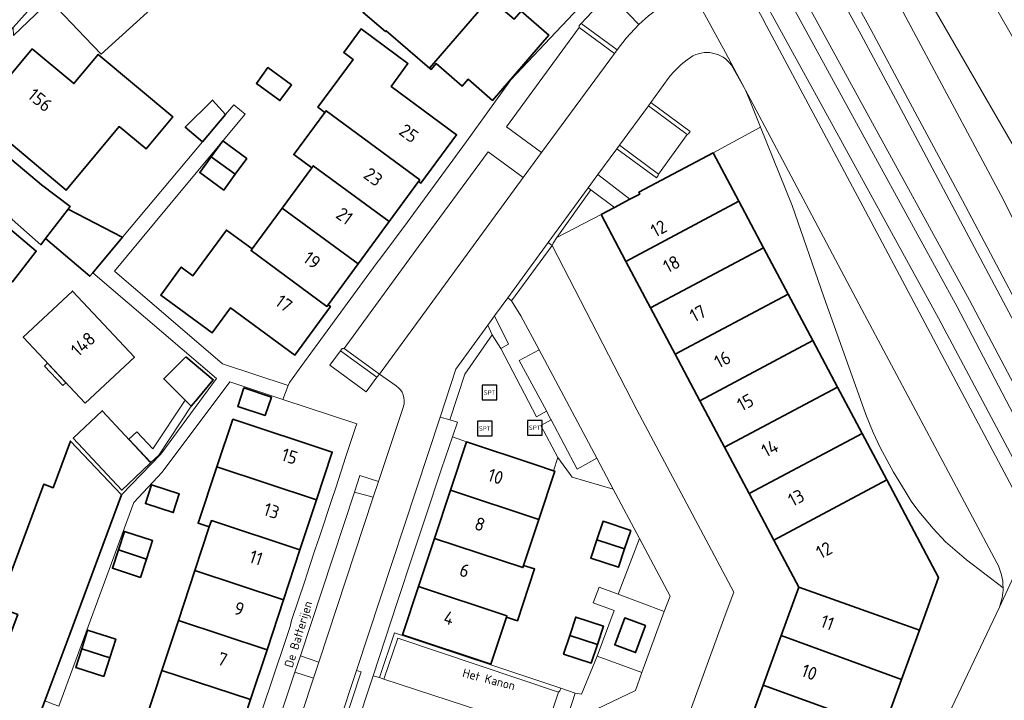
# Model space of a CAD drawing. Header units: metres. Extents: x 149984 to 156489, y 469398 to 478068.
# Tile 807 of 854: x 154772 to 154874, y 473938 to 474008. Entities that reach past the tile are written whole.
import ezdxf
from ezdxf.enums import TextEntityAlignment as Align

# ---------------------------------------------------------------- set-up
doc = ezdxf.new("R2010")
doc.units = ezdxf.units.M
doc.header["$LTSCALE"] = 0.75
for name, color, linetype, lineweight in [('B-WE-GR-BEPLANTING_CULTUUR_HEESTERS-GV', 252, 'Continuous', 18), ('B-WE-GR-GROENVOORZIENING-GV', 252, 'Continuous', 18), ('B-WE-IE-MEUBILAIR_WEGMEUBILAIR-S', 252, 'Continuous', 25), ('B-WE-OG-BEBOUWING-GV', 6, 'Continuous', 35), ('B-WE-OG-BEBOUWING-T18', 1, 'Continuous', 18), ('B-WE-OG-BEBOUWING_LUIFEL-GV', 6, 'Continuous', 18), ('B-WE-OG-TERREIN_BEGROEID-GV', 252, 'Continuous', 18), ('B-WE-OG-TERREIN_ERF-GV', 252, 'Continuous', 18), ('B-WE-OG-TOPOGRAFIE-T18', 7, 'Continuous', 18), ('B-WE-VH-GESLOTENVERHARDING_ASFALT-GV', 252, 'Continuous', 18), ('B-WE-VH-GESLOTENVERHARDING_KUNSTSTOF-GV', 252, 'Continuous', 18), ('B-WE-VH-OPENVERHARDING-GV', 252, 'Continuous', 18), ('B-WE-VH-OPENVERHARDING_BETONSTRAATSTEEN-GV', 252, 'Continuous', 18), ('B-WE-VH-OPENVERHARDING_STRAATBAKSTEEN-GV', 252, 'Continuous', 18), ('B-WE-VH-OPENVERHARDING_TEGEL-GV', 252, 'Continuous', 18)]:
    doc.layers.add(name, color=color, linetype=linetype, lineweight=lineweight)
doc.styles.add('NLCS-ISO', font='NLCS-ISO.ttf')
doc.styles.add('NLCS-ISO-M500-T18', font='NLCS-ISO.ttf', dxfattribs={"height": 0.9})
doc.styles.add('NLCS-ISO-M750-T18', font='NLCS-ISO.ttf', dxfattribs={"height": 1.35})

# ---------------------------------------------------------------- blocks, each defined once
blk = doc.blocks.new('SIE-WEG_SPEELTOESTEL-SO')
at = {"flags": 128}
blk.add_lwpolyline([(-3.75, -3.75), (3.75, -3.75), (3.75, 3.75), (-3.75, 3.75)], close=True, dxfattribs=at)
at = {"style": 'NLCS-ISO'}
blk.add_text('SPT', height=2.25, dxfattribs=at).set_placement((0, 0), align=Align.MIDDLE_CENTER)

msp = doc.modelspace()

# ---------------------------------------------------------------- linework, layer by layer
at = {"layer": 'B-WE-GR-BEPLANTING_CULTUUR_HEESTERS-GV', "flags": 128}
msp.add_lwpolyline([(154830.078, 474007.728), (154833.787, 474005.012), (154834.719, 474006.215), (154836.024, 474007.621), (154832.978, 474010.814)], close=True, dxfattribs=at)
at = {"layer": 'B-WE-GR-GROENVOORZIENING-GV'}
for points in [[(154845.528, 474003.431, 0.4071442), (154841.311, 474004.24)], [(154841.311, 474004.24, 0.0845504), (154839.031, 474002.061)]]:
    msp.add_lwpolyline(points, format="xyb", dxfattribs=at)
at = {"layer": 'B-WE-GR-GROENVOORZIENING-GV', "flags": 128}
for points in [[(154831.797, 473992.226), (154835.101, 473989.675), (154836.11, 473990.211), (154836.011, 473990.397), (154843.646, 473994.434), (154848.507, 473997.096), (154847.336, 474000), (154846.98, 474000.881), (154846.946, 474000.946), (154845.528, 474003.431)], [(154839.031, 474002.061), (154837.257, 473999.63), (154841.301, 473996.648), (154841.129, 473996.4), (154840.993, 473996.333), (154838.038, 473992.263), (154837.989, 473992.114), (154837.818, 473991.869), (154833.756, 473994.856), (154831.797, 473992.226)]]:
    msp.add_lwpolyline(points, dxfattribs=at)
for points in [[(154826.712, 473985.235), (154827.103, 473984.946), (154827.217, 473985.168), (154827.591, 473985.743), (154831.077, 473990.638), (154830.796, 473990.847)], [(154821.849, 473974.36), (154825.488, 473967.343), (154826.514, 473967.931), (154826.511, 473967.937), (154823.723, 473973.123), (154825.77, 473974.212), (154823.883, 473977.715), (154822.939, 473979.24), (154822.541, 473979.547), (154821.181, 473977.711), (154822.638, 473974.814)], [(154815.59, 473967.285), (154816.606, 473967.022), (154818.137, 473971.716), (154820.962, 473975.75), (154820.495, 473976.755), (154817.202, 473972.221)], [(154808.015, 473969.91), (154809.098, 473971.396), (154805.355, 473974.102), (154804.285, 473972.643)], [(154827.705, 473963.154), (154829.148, 473961.147), (154833.362, 473959.925), (154831.685, 473963.08), (154829.674, 473961.977), (154827.002, 473967.014), (154825.93, 473966.458)], [(154806.812, 473959.597), (154808.736, 473959.077), (154809.283, 473960.691), (154807.364, 473961.322)], [(154838.611, 473947.337), (154839.225, 473948.919), (154836.078, 473954.826), (154833.895, 473949.114)], [(154802.578, 473940.51), (154803.153, 473942.143), (154801.242, 473942.797), (154800.668, 473941.107)], [(154836.322, 473941.088), (154831.729, 473942.744), (154830.112, 473938.848), (154829.476, 473938.976), (154828.455, 473935.765), (154835.658, 473939.251)]]:
    msp.add_lwpolyline(points, close=True, dxfattribs=at)
at = {"layer": 'B-WE-OG-BEBOUWING-GV', "flags": 128}
for points in [[(154821.05, 474014.011), (154815.935, 474018.424), (154807.688, 474008.871), (154809.982, 474006.892), (154810.061, 474006.983), (154814.513, 474003.142), (154820.422, 474009.991), (154818.794, 474011.396)], [(154783.367, 474016.925), (154783.363, 474016.929), (154775.536, 474010.079), (154775.553, 474010.062), (154775.656, 474009.952), (154779.089, 474006.338), (154780.788, 474004.59), (154788.428, 474011.534)], [(154814.513, 474003.142), (154814.664, 474003.011), (154815.187, 474003.617), (154817.875, 474001.298), (154818.476, 474001.995), (154820.989, 473999.826), (154826.764, 474006.519), (154823.909, 474008.982), (154823.21, 474008.172), (154820.712, 474010.327), (154820.422, 474009.991)], [(154813.382, 473991.506), (154813.616, 473991.334), (154817.291, 473996.309), (154810.571, 474001.273), (154812.296, 474003.608), (154807.474, 474007.17), (154805.694, 474004.761), (154806.665, 474004.044), (154803.04, 473999.138), (154803.764, 473998.603), (154803.887, 473998.769), (154813.501, 473991.667)], [(154773.703, 474005.131), (154767.987, 473998.296), (154777.177, 473990.611), (154782.636, 473997.139), (154785.383, 473994.843), (154788.135, 473998.133), (154780.471, 474004.542), (154777.976, 474001.558)], [(154800.331, 474001.438), (154797.912, 474003.204), (154796.718, 474001.569), (154799.136, 473999.803)], [(154791.196, 473995.573), (154793.543, 473998.379), (154792.209, 473999.864), (154789.408, 473997.068)], [(154813.382, 473991.506), (154813.501, 473991.667), (154803.887, 473998.769), (154803.764, 473998.603), (154800.556, 473994.259), (154802.406, 473992.893), (154802.573, 473993.121), (154810.368, 473987.396)], [(154767.232, 473997.393), (154764.297, 473993.882), (154771.629, 473987.583), (154774.591, 473985.01), (154775.074, 473985.642), (154777.377, 473988.657), (154777.584, 473988.928), (154774.662, 473991.172)], [(154795.732, 473993.875), (154793.271, 473995.665), (154792.088, 473994.04), (154794.549, 473992.25)], [(154832.127, 473988.096), (154834.675, 473983.298), (154846.287, 473989.465), (154843.646, 473994.434), (154836.011, 473990.397), (154836.11, 473990.211), (154835.101, 473989.675), (154833.506, 473988.828)], [(154792.088, 473994.04), (154790.906, 473992.415), (154793.367, 473990.624), (154794.549, 473992.25)], [(154799.38, 473988.766), (154807.175, 473983.042), (154810.368, 473987.396), (154802.573, 473993.121), (154802.406, 473992.893)], [(154767.071, 473990.262), (154765.695, 473988.624), (154761.916, 473984.356), (154765.407, 473981.325), (154767.96, 473984.233), (154771.657, 473981.189), (154774.108, 473984.35)], [(154834.675, 473983.298), (154837.208, 473978.53), (154848.82, 473984.696), (154846.287, 473989.465)], [(154779.906, 473982.13), (154782.966, 473985.786), (154782.944, 473985.797), (154777.377, 473988.657), (154775.074, 473985.642), (154779.602, 473981.767)], [(154807.175, 473983.042), (154799.38, 473988.766), (154796.302, 473984.57), (154796.179, 473984.401), (154803.977, 473978.682), (154804.095, 473978.843)], [(154796.302, 473984.57), (154793.646, 473986.518), (154790.204, 473981.824), (154789.002, 473982.706), (154786.903, 473979.843), (154792.181, 473975.972), (154794.05, 473978.521), (154800.662, 473973.671), (154804.329, 473978.672), (154804.095, 473978.843), (154803.977, 473978.682), (154796.179, 473984.401)], [(154851.355, 473979.927), (154848.82, 473984.696), (154837.208, 473978.53), (154839.741, 473973.761)], [(154779.128, 473968.725), (154784.194, 473973.473), (154777.838, 473980.256), (154772.771, 473975.508)], [(154853.888, 473975.159), (154851.355, 473979.927), (154839.741, 473973.761), (154842.274, 473968.992)], [(154856.422, 473970.389), (154853.888, 473975.159), (154842.274, 473968.992), (154844.807, 473964.223)], [(154789.473, 473973.513), (154787.212, 473971.234), (154790.037, 473968.43), (154790.666, 473969.186), (154792.298, 473971.15)], [(154797.634, 473967.467), (154798.266, 473969.361), (154795.444, 473970.304), (154794.812, 473968.409)], [(154844.807, 473964.223), (154847.34, 473959.454), (154858.955, 473965.621), (154856.422, 473970.389)], [(154785.622, 473962.894), (154780.883, 473967.963), (154777.914, 473965.137), (154782.892, 473959.812), (154784.978, 473961.787), (154785.869, 473962.63)], [(154802.893, 473958.807), (154804.514, 473963.721), (154794.311, 473967.093), (154792.671, 473962.186)], [(154849.873, 473954.685), (154861.489, 473960.853), (154858.955, 473965.621), (154847.34, 473959.454)], [(154769.644, 473929.304), (154771.451, 473928.634), (154771.478, 473928.706), (154774.996, 473938.164), (154777.548, 473945.026), (154782.861, 473959.311), (154777.627, 473964.848), (154775.838, 473960.061), (154774.882, 473960.418), (154770.16, 473947.787), (154772.202, 473947.024), (154771.329, 473944.691), (154768.354, 473945.784), (154768.278, 473945.578), (154762.937, 473947.539), (154760.796, 473941.71), (154766.126, 473939.753), (154763.149, 473931.712)], [(154825.738, 473956.81), (154827.368, 473961.762), (154827.249, 473961.801), (154825.346, 473962.432), (154818.295, 473964.768), (154816.656, 473959.813)], [(154801.201, 473953.678), (154802.893, 473958.807), (154792.671, 473962.186), (154790.738, 473956.405), (154791.876, 473956.024), (154792.095, 473956.689)], [(154861.489, 473960.853), (154849.873, 473954.685), (154852.447, 473949.839), (154864.835, 473945.442), (154866.804, 473950.849)], [(154785.955, 473960.354), (154785.33, 473958.435), (154788.178, 473957.507), (154788.803, 473959.425)], [(154825.738, 473956.81), (154816.656, 473959.813), (154815.018, 473954.859), (154824.106, 473951.853), (154824.181, 473952.083)], [(154801.201, 473953.678), (154792.095, 473956.689), (154791.876, 473956.024), (154790.404, 473951.56), (154799.509, 473948.55)], [(154834.55, 473953.773), (154835.181, 473955.663), (154832.341, 473956.612), (154831.71, 473954.722)], [(154782.549, 473953.675), (154785.435, 473952.735), (154786.052, 473954.628), (154783.166, 473955.569)], [(154815.018, 473954.859), (154813.379, 473949.904), (154822.468, 473946.898), (154822.425, 473946.772), (154823.541, 473946.403), (154825.296, 473951.713), (154824.181, 473952.083), (154824.106, 473951.853)], [(154831.71, 473954.722), (154831.078, 473952.832), (154833.918, 473951.883), (154834.55, 473953.773)], [(154782.549, 473953.675), (154781.932, 473951.782), (154784.817, 473950.841), (154785.435, 473952.735)], [(154797.817, 473943.422), (154799.509, 473948.55), (154790.404, 473951.56), (154788.714, 473946.431)], [(154822.425, 473946.772), (154822.468, 473946.898), (154813.379, 473949.904), (154811.74, 473944.949), (154820.796, 473941.926)], [(154864.835, 473945.442), (154852.447, 473949.839), (154850.636, 473944.872), (154862.989, 473940.367)], [(154828.909, 473944.874), (154831.751, 473943.949), (154832.37, 473945.851), (154829.528, 473946.775)], [(154836.714, 473945.896), (154834.569, 473946.691), (154833.541, 473943.919), (154835.686, 473943.123)], [(154796.126, 473938.294), (154797.817, 473943.422), (154788.714, 473946.431), (154787.023, 473941.303)], [(154778.778, 473943.511), (154781.659, 473942.592), (154782.267, 473944.501), (154779.387, 473945.42)], [(154831.751, 473943.949), (154828.909, 473944.874), (154828.291, 473942.972), (154831.133, 473942.048)], [(154848.786, 473939.798), (154861.142, 473935.292), (154862.989, 473940.367), (154850.636, 473944.872)], [(154778.778, 473943.511), (154778.169, 473941.602), (154781.05, 473940.683), (154781.659, 473942.592)], [(154794.434, 473933.166), (154796.126, 473938.294), (154787.023, 473941.303), (154785.333, 473936.174)], [(154846.936, 473934.725), (154859.295, 473930.218), (154861.142, 473935.292), (154848.786, 473939.798)]]:
    msp.add_lwpolyline(points, close=True, dxfattribs=at)
at = {"layer": 'B-WE-OG-BEBOUWING_LUIFEL-GV', "flags": 128}
for points in [[(154775.28, 473972.83), (154774.965, 473972.535), (154776.829, 473970.545), (154777.145, 473970.841)], [(154783.619, 473965.036), (154785.869, 473962.63), (154786.701, 473963.408), (154790.037, 473968.43), (154789.404, 473969.059), (154786.081, 473964.056), (154784.444, 473965.807)]]:
    msp.add_lwpolyline(points, close=True, dxfattribs=at)
at = {"layer": 'B-WE-OG-TERREIN_BEGROEID-GV', "flags": 128}
for points in [[(154878.663, 473979.28), (154873.196, 473990.142), (154867.927, 474000), (154863.169, 474008.901), (154856.831, 474020.44), (154845.64, 474040.294), (154844.645, 474042.028), (154840.39, 474048.604), (154835.24, 474057.64), (154829.595, 474065.891), (154823.245, 474075.725), (154822.694, 474076.405), (154821.842, 474077.457), (154821.771, 474077.392), (154821.439, 474077.085), (154822.011, 474076.439), (154820.78, 474075.282), (154819.917, 474074.471), (154821.308, 474072.996), (154824.668, 474066.857), (154832.702, 474054.501), (154835.422, 474050.144)], [(154887.426, 473982.789), (154883.116, 473980.273), (154876.716, 473991.286), (154871.684, 474000), (154842.985, 474049.696), (154834.571, 474064.408), (154822.262, 474077.845), (154821.842, 474077.457), (154822.694, 474076.405), (154823.245, 474075.725), (154829.595, 474065.891), (154835.24, 474057.64), (154840.39, 474048.604), (154844.645, 474042.028), (154845.64, 474040.294), (154856.831, 474020.44), (154863.169, 474008.901), (154867.927, 474000)], [(154878.178, 473958.811), (154878.549, 473959.51), (154879.45, 473961.407), (154869.985, 473979.33), (154858.666, 474000), (154838.02, 474037.702), (154827.379, 474055.167), (154823.82, 474060.65), (154820.07, 474066.039), (154819.649, 474066.555), (154815.912, 474070.592), (154814.986, 474069.723), (154818.798, 474065.675), (154826.114, 474054.474), (154836.755, 474037.009), (154857.021, 474000), (154868.72, 473978.637), (154877.226, 473962.415), (154875.609, 473960.924), (154866.8, 473977.48), (154854.426, 474000), (154834.923, 474035.496), (154829.19, 474044.66)], [(154841.383, 474037.88), (154852.555, 474018.061), (154858.865, 474006.572), (154862.367, 474000), (154870.507, 473984.723), (154881.045, 473964.855), (154888.478, 473980.914), (154888.507, 473980.989)], [(154842.361, 474038.435), (154853.538, 474018.608), (154859.854, 474007.107), (154863.656, 474000)], [(154867.927, 474000), (154873.196, 473990.142), (154878.663, 473979.28), (154881.493, 473978.327), (154885.96, 473980.73), (154882.773, 473976.73), (154878.807, 473971.471), (154869.251, 473989.54), (154863.656, 474000), (154859.854, 474007.107), (154853.538, 474018.608), (154842.361, 474038.435)], [(154849.126, 474007.491), (154853.122, 474000), (154859.016, 473988.952), (154874.982, 473958.94)], [(154846.98, 474000.881), (154847.336, 474000), (154848.507, 473997.096), (154851.76, 473989.03), (154855.03, 473979.67), (154859.33, 473967.59), (154860.08, 473965.73), (154860.8, 473964.19), (154862.19, 473961.64), (154863.39, 473959.71), (154863.98, 473958.69), (154864.77, 473957.61), (154866.26, 473955.87), (154867.51, 473954.49), (154869.67, 473952.64), (154873.435, 473949.79)], [(154872.8, 473952.336), (154858.938, 473978.342), (154847.447, 474000), (154846.98, 474000.881)], [(154863.656, 474000), (154869.251, 473989.54), (154878.807, 473971.471)], [(154873.435, 473949.79), (154869.67, 473952.64), (154867.51, 473954.49), (154866.26, 473955.87), (154864.77, 473957.61), (154863.98, 473958.69), (154863.39, 473959.71), (154862.19, 473961.64), (154860.8, 473964.19), (154860.08, 473965.73), (154859.33, 473967.59), (154855.03, 473979.67), (154851.76, 473989.03), (154848.507, 473997.096), (154843.646, 473994.434), (154846.287, 473989.465), (154848.82, 473984.696), (154851.355, 473979.927), (154853.888, 473975.159), (154856.422, 473970.389), (154858.955, 473965.621), (154861.489, 473960.853), (154866.804, 473950.849), (154864.835, 473945.442), (154862.989, 473940.367), (154861.142, 473935.292)], [(154863.571, 473927.825), (154873.052, 473947.777)]]:
    msp.add_lwpolyline(points, dxfattribs=at)
msp.add_lwpolyline([(154857.021, 474000), (154836.755, 474037.009), (154826.114, 474054.474), (154818.798, 474065.675), (154814.986, 474069.723), (154813.285, 474068.282), (154811.323, 474066.454), (154810.859, 474066.026), (154811.258, 474065.56), (154829.19, 474044.66), (154834.923, 474035.496), (154854.426, 474000), (154866.8, 473977.48), (154875.609, 473960.924), (154877.226, 473962.415), (154868.72, 473978.637)], close=True, dxfattribs=at)
at = {"layer": 'B-WE-OG-TERREIN_BEGROEID-GV'}
for points in [[(154835.344, 474031.909, -0.0108291), (154849.126, 474007.491)], [(154873.435, 473949.79, 0.1221924), (154872.8, 473952.336)], [(154873.052, 473947.777, 0.0949434), (154873.435, 473949.79)]]:
    msp.add_lwpolyline(points, format="xyb", dxfattribs=at)
at = {"layer": 'B-WE-OG-TERREIN_ERF-GV', "flags": 128}
for points in [[(154814.513, 474003.142), (154810.061, 474006.983), (154809.982, 474006.892), (154807.688, 474008.871), (154815.935, 474018.424), (154821.05, 474014.011), (154818.794, 474011.396), (154820.422, 474009.991), (154820.712, 474010.327), (154823.21, 474008.172), (154823.909, 474008.982), (154826.764, 474006.519), (154820.989, 473999.826), (154818.476, 474001.995), (154817.875, 474001.298), (154815.187, 474003.617), (154814.664, 474003.011)], [(154810.571, 474001.273), (154817.291, 473996.309), (154813.616, 473991.334), (154813.382, 473991.506), (154810.368, 473987.396), (154807.175, 473983.042), (154804.095, 473978.843), (154804.329, 473978.672), (154800.662, 473973.671), (154794.05, 473978.521), (154792.181, 473975.972), (154786.903, 473979.843), (154789.002, 473982.706), (154790.204, 473981.824), (154793.646, 473986.518), (154796.302, 473984.57), (154799.38, 473988.766), (154802.406, 473992.893), (154800.556, 473994.259), (154803.764, 473998.603), (154803.04, 473999.138), (154806.665, 474004.044), (154805.694, 474004.761), (154807.474, 474007.17), (154812.296, 474003.608)], [(154773.703, 474005.131), (154777.976, 474001.558), (154780.471, 474004.542), (154788.135, 473998.133), (154785.383, 473994.843), (154782.636, 473997.139), (154777.177, 473990.611), (154767.987, 473998.296)], [(154800.331, 474001.438), (154799.136, 473999.803), (154796.718, 474001.569), (154797.912, 474003.204)], [(154792.088, 473994.04), (154793.271, 473995.665), (154795.732, 473993.875), (154794.549, 473992.25), (154793.367, 473990.624), (154790.906, 473992.415)], [(154779.128, 473968.725), (154772.771, 473975.508), (154777.838, 473980.256), (154784.194, 473973.473)], [(154790.037, 473968.43), (154787.212, 473971.234), (154789.473, 473973.513), (154792.298, 473971.15), (154790.666, 473969.186)], [(154797.634, 473967.467), (154794.812, 473968.409), (154795.444, 473970.304), (154798.266, 473969.361)], [(154782.892, 473959.812), (154777.914, 473965.137), (154780.883, 473967.963), (154785.622, 473962.894), (154785.869, 473962.63), (154784.978, 473961.787)], [(154808.734, 473940.752), (154809.354, 473940.57), (154810.923, 473945.171), (154828, 473939.481), (154829.476, 473938.976), (154830.112, 473938.848), (154831.729, 473942.744), (154833.469, 473947.445), (154831.326, 473948.249), (154831.925, 473949.856), (154833.895, 473949.114), (154836.078, 473954.826), (154833.362, 473959.925), (154829.148, 473961.147), (154827.705, 473963.154), (154827.249, 473961.801), (154827.368, 473961.762), (154825.738, 473956.81), (154824.181, 473952.083), (154825.296, 473951.713), (154823.541, 473946.403), (154822.425, 473946.772), (154820.796, 473941.926), (154811.74, 473944.949), (154813.379, 473949.904), (154815.018, 473954.859), (154816.656, 473959.813), (154818.295, 473964.768), (154816.856, 473965.266), (154815.733, 473961.988), (154814.144, 473957.143), (154812.792, 473953.119), (154811.193, 473948.273)], [(154785.955, 473960.354), (154788.803, 473959.425), (154788.178, 473957.507), (154785.33, 473958.435)], [(154834.55, 473953.773), (154833.918, 473951.883), (154831.078, 473952.832), (154831.71, 473954.722), (154832.341, 473956.612), (154835.181, 473955.663)], [(154784.817, 473950.841), (154781.932, 473951.782), (154782.549, 473953.675), (154783.166, 473955.569), (154786.052, 473954.628), (154785.435, 473952.735)], [(154831.751, 473943.949), (154831.133, 473942.048), (154828.291, 473942.972), (154828.909, 473944.874), (154829.528, 473946.775), (154832.37, 473945.851)], [(154781.659, 473942.592), (154781.05, 473940.683), (154778.169, 473941.602), (154778.778, 473943.511), (154779.387, 473945.42), (154782.267, 473944.501)]]:
    msp.add_lwpolyline(points, close=True, dxfattribs=at)
for points in [[(154788.428, 474011.534), (154780.788, 474004.59), (154779.089, 474006.338), (154775.656, 474009.952)], [(154767.232, 473997.393), (154774.662, 473991.172), (154777.584, 473988.928), (154777.377, 473988.657), (154782.944, 473985.797), (154782.966, 473985.786), (154791.196, 473995.573), (154789.408, 473997.068), (154792.209, 473999.864), (154793.543, 473998.379), (154794.393, 473999.374), (154795.554, 473998.417), (154789.162, 473990.74), (154782.131, 473982.301), (154793.231, 473972.77), (154799.972, 473970.552), (154800.118, 473970.865), (154801.649, 473972.979), (154807.084, 473980.377), (154807.612, 473981.119), (154809.127, 473983.191), (154809.516, 473983.663), (154812.209, 473987.289), (154812.859, 473988.187), (154818.319, 473995.593), (154821.107, 473999.513), (154822.871, 474001.947), (154826.322, 474005.605), (154831.097, 474010.684)], [(154775.536, 474010.079), (154771.76, 474006.485)], [(154767.071, 473990.262), (154774.108, 473984.35), (154771.657, 473981.189)], [(154770.16, 473947.787), (154774.882, 473960.418), (154775.838, 473960.061), (154777.627, 473964.848), (154782.861, 473959.311), (154786.905, 473963.512), (154792.642, 473971.256), (154779.906, 473982.13), (154779.602, 473981.767), (154775.074, 473985.642), (154774.591, 473985.01), (154771.629, 473987.583)], [(154846.936, 473934.725), (154848.786, 473939.798), (154850.636, 473944.872), (154852.447, 473949.839), (154849.873, 473954.685), (154847.34, 473959.454), (154844.807, 473964.223), (154842.274, 473968.992), (154839.741, 473973.761), (154837.208, 473978.53), (154834.675, 473983.298), (154832.127, 473988.096), (154827.591, 473985.743), (154827.217, 473985.168), (154827.103, 473984.946), (154835.823, 473968.053), (154845.758, 473949.339), (154844.883, 473946.981), (154840.498, 473934.958)], [(154796.272, 473934.114), (154797.801, 473938.681), (154797.986, 473939.259), (154800.181, 473945.813), (154800.344, 473946.41), (154801.711, 473950.473), (154802.182, 473951.963), (154802.733, 473953.632), (154803.193, 473955.018), (154804.478, 473958.863), (154804.871, 473960.06), (154805.922, 473963.262), (154806.922, 473966.25), (154807.039, 473966.614), (154799.428, 473969.113), (154794.012, 473970.936), (154787.042, 473961.648), (154784.126, 473958.53), (154776.433, 473937.629)], [(154785.333, 473936.174), (154787.023, 473941.303), (154788.714, 473946.431), (154790.404, 473951.56), (154791.876, 473956.024), (154790.738, 473956.405), (154792.671, 473962.186), (154794.311, 473967.093), (154804.514, 473963.721), (154802.893, 473958.807), (154801.201, 473953.678), (154799.509, 473948.55), (154797.817, 473943.422), (154796.126, 473938.294), (154794.434, 473933.166)]]:
    msp.add_lwpolyline(points, dxfattribs=at)
at = {"layer": 'B-WE-VH-GESLOTENVERHARDING_ASFALT-GV', "flags": 128}
for points in [[(154822.61, 474067.714), (154822.102, 474068.315), (154819.649, 474066.555), (154820.07, 474066.039), (154823.82, 474060.65), (154827.379, 474055.167), (154838.02, 474037.702), (154858.666, 474000), (154869.985, 473979.33), (154879.45, 473961.407), (154883.481, 473953.601), (154884.697, 473952.003), (154885.85, 473950.477)], [(154881.045, 473964.855), (154870.507, 473984.723), (154862.367, 474000), (154858.865, 474006.572), (154852.555, 474018.061), (154841.383, 474037.88)], [(154826.957, 474036.21), (154833.292, 474025.536), (154837.034, 474019.058), (154840.453, 474012.95), (154841.174, 474011.607), (154841.178, 474011.599), (154844.927, 474004.752), (154846.946, 474000.946), (154846.98, 474000.881), (154847.447, 474000), (154858.938, 473978.342), (154872.8, 473952.336)], [(154874.982, 473958.94), (154859.016, 473988.952), (154853.122, 474000), (154849.126, 474007.491)], [(154869.908, 473924.893), (154874.346, 473934.276), (154874.931, 473935.511), (154879.564, 473945.293), (154883.481, 473953.601), (154879.45, 473961.407), (154878.549, 473959.51), (154878.178, 473958.811), (154873.052, 473947.777), (154863.571, 473927.825)], [(154873.052, 473947.777), (154878.178, 473958.811)]]:
    msp.add_lwpolyline(points, dxfattribs=at)
at = {"layer": 'B-WE-VH-GESLOTENVERHARDING_ASFALT-GV'}
for points in [[(154849.126, 474007.491, 0.0108291), (154835.344, 474031.909)], [(154872.8, 473952.336, -0.1221924), (154873.435, 473949.79)], [(154873.435, 473949.79, -0.0949434), (154873.052, 473947.777)]]:
    msp.add_lwpolyline(points, format="xyb", dxfattribs=at)
at = {"layer": 'B-WE-VH-GESLOTENVERHARDING_KUNSTSTOF-GV', "flags": 128}
msp.add_lwpolyline([(154827.705, 473963.154), (154825.93, 473966.458), (154827.002, 473967.014), (154826.985, 473967.046), (154826.514, 473967.931), (154825.488, 473967.343), (154821.849, 473974.36), (154820.962, 473975.75), (154818.137, 473971.716), (154816.606, 473967.022), (154817.376, 473966.776), (154816.856, 473965.266), (154818.295, 473964.768), (154825.346, 473962.432), (154827.249, 473961.801)], close=True, dxfattribs=at)
at = {"layer": 'B-WE-VH-OPENVERHARDING-GV', "flags": 128}
for points in [[(154822.541, 473979.547), (154822.939, 473979.24), (154827.103, 473984.946), (154826.712, 473985.235)], [(154806.999, 473941.305), (154805.116, 473935.613), (154805.587, 473935.452), (154807.473, 473941.159)]]:
    msp.add_lwpolyline(points, close=True, dxfattribs=at)
at = {"layer": 'B-WE-VH-OPENVERHARDING_BETONSTRAATSTEEN-GV', "flags": 128}
for points in [[(154737.758, 474248.237), (154799.848, 474181.149), (154855.895, 474120.522), (154855.594, 474120.245), (154828.36, 474095.08), (154815.954, 474083.682), (154816.916, 474082.667), (154818.276, 474083.867), (154823.174, 474078.687), (154826.35, 474081.687), (154839.046, 474067.774), (154859.042, 474033.124), (154878.062, 474000), (154887.948, 473982.783)], [(154887.948, 473982.783), (154878.062, 474000), (154859.042, 474033.124), (154839.046, 474067.774), (154826.35, 474081.687), (154823.174, 474078.687), (154822.262, 474077.845), (154834.571, 474064.408), (154842.985, 474049.696), (154871.684, 474000), (154876.716, 473991.286), (154883.116, 473980.273), (154887.426, 473982.789)]]:
    msp.add_lwpolyline(points, dxfattribs=at)
at = {"layer": 'B-WE-VH-OPENVERHARDING_STRAATBAKSTEEN-GV', "flags": 128}
for points in [[(154748.545, 473982.792), (154751.843, 473986.074), (154755.853, 473990.044), (154760.613, 473994.943), (154765.153, 474000), (154771.731, 474007.326), (154782.887, 474019.791), (154794.326, 474032.473), (154795.149, 474033.404)], [(154795.149, 474033.404), (154794.326, 474032.473), (154782.887, 474019.791), (154771.731, 474007.326), (154771.76, 474006.485), (154775.536, 474010.079), (154783.363, 474016.929), (154784.084, 474017.561)], [(154845.528, 474003.431), (154846.946, 474000.946), (154844.927, 474004.752), (154841.178, 474011.599)], [(154831.097, 474010.684), (154826.322, 474005.605), (154822.871, 474001.947), (154821.107, 473999.513), (154818.319, 473995.593), (154812.859, 473988.187), (154812.209, 473987.289), (154809.516, 473983.663), (154809.127, 473983.191), (154807.612, 473981.119), (154807.084, 473980.377), (154801.649, 473972.979), (154800.118, 473970.865), (154799.972, 473970.552), (154799.428, 473969.113), (154807.039, 473966.614), (154806.922, 473966.25), (154805.922, 473963.262), (154804.871, 473960.06), (154804.478, 473958.863), (154803.193, 473955.018), (154802.733, 473953.632), (154802.182, 473951.963), (154801.711, 473950.473), (154800.344, 473946.41), (154800.181, 473945.813), (154797.986, 473939.259), (154797.801, 473938.681), (154796.272, 473934.114)], [(154811.095, 473970.522), (154809.375, 473971.72), (154809.098, 473971.396), (154808.015, 473969.91), (154804.285, 473972.643), (154805.355, 473974.102), (154805.52, 473974.357), (154805.726, 473974.363), (154813.376, 473984.835), (154820.522, 473994.544), (154824.128, 473991.895), (154826.017, 473994.464), (154822.421, 473997.13), (154829.891, 474007.316), (154829.868, 474007.514), (154830.078, 474007.728), (154832.978, 474010.814), (154836.024, 474007.621), (154837.002, 474008.502)], [(154840.974, 474011.006), (154840.062, 474010.516), (154839.216, 474010.061), (154837.565, 474008.919), (154837.002, 474008.502), (154836.024, 474007.621), (154834.719, 474006.215), (154833.787, 474005.012), (154833.615, 474004.784), (154833.497, 474004.643), (154826.017, 473994.464), (154824.128, 473991.895), (154809.375, 473971.72), (154811.095, 473970.522)], [(154794.427, 473915.859), (154798.184, 473914.618), (154805.116, 473935.613), (154806.999, 473941.305), (154815.59, 473967.285), (154817.202, 473972.221), (154820.495, 473976.755), (154821.181, 473977.711), (154822.541, 473979.547), (154826.712, 473985.235), (154830.796, 473990.847), (154831.797, 473992.226), (154833.756, 473994.856), (154834.027, 473995.228), (154836.99, 473999.263), (154837.257, 473999.63), (154839.031, 474002.061)], [(154840.498, 473934.958), (154844.883, 473946.981), (154845.758, 473949.339), (154835.823, 473968.053), (154827.103, 473984.946), (154822.939, 473979.24), (154823.883, 473977.715), (154825.77, 473974.212), (154831.685, 473963.08), (154833.362, 473959.925), (154836.078, 473954.826), (154839.225, 473948.919), (154838.611, 473947.337), (154836.322, 473941.088), (154835.658, 473939.251), (154828.455, 473935.765)], [(154790.656, 473917.116), (154794.427, 473915.859), (154796.277, 473921.485), (154794.383, 473922.081), (154794.928, 473923.802), (154800.668, 473941.107), (154801.242, 473942.797), (154806.812, 473959.597), (154807.364, 473961.322), (154809.283, 473960.691), (154811.828, 473968.406)], [(154811.828, 473968.406), (154809.283, 473960.691), (154808.736, 473959.077), (154803.153, 473942.143), (154802.578, 473940.51), (154796.888, 473923.174), (154796.277, 473921.485), (154794.427, 473915.859)], [(154826.406, 473934.982), (154809.825, 473940.413), (154809.354, 473940.57), (154808.734, 473940.752), (154806.812, 473934.95)]]:
    msp.add_lwpolyline(points, dxfattribs=at)
for points in [[(154826.017, 473994.464), (154833.497, 474004.643), (154829.891, 474007.316), (154822.421, 473997.13)], [(154834.027, 473995.228), (154838.038, 473992.263), (154840.993, 473996.333), (154836.99, 473999.263)], [(154805.726, 473974.363), (154809.375, 473971.72), (154824.128, 473991.895), (154820.522, 473994.544), (154813.376, 473984.835)], [(154830.796, 473990.847), (154831.077, 473990.638), (154833.506, 473988.828), (154835.101, 473989.675), (154831.797, 473992.226)], [(154826.514, 473967.931), (154826.985, 473967.046), (154827.002, 473967.014), (154829.674, 473961.977), (154831.685, 473963.08), (154825.77, 473974.212), (154823.723, 473973.123), (154826.511, 473967.937)], [(154799.923, 473914.041), (154800.263, 473915.073), (154800.82, 473916.765), (154803.85, 473925.964), (154804.417, 473927.705), (154807.203, 473926.699), (154807.736, 473928.342), (154809.609, 473934.141), (154806.812, 473934.95), (154808.734, 473940.752), (154811.193, 473948.273), (154812.792, 473953.119), (154814.144, 473957.143), (154815.733, 473961.988), (154816.856, 473965.266), (154817.376, 473966.776), (154816.606, 473967.022), (154815.59, 473967.285), (154806.999, 473941.305), (154807.473, 473941.159), (154805.587, 473935.452), (154805.116, 473935.613), (154798.184, 473914.618)], [(154801.242, 473942.797), (154803.153, 473942.143), (154808.736, 473959.077), (154806.812, 473959.597)], [(154831.729, 473942.744), (154836.322, 473941.088), (154838.611, 473947.337), (154833.895, 473949.114), (154831.925, 473949.856), (154831.326, 473948.249), (154833.469, 473947.445)], [(154836.714, 473945.896), (154835.686, 473943.123), (154833.541, 473943.919), (154834.569, 473946.691)], [(154809.825, 473940.413), (154826.406, 473934.982), (154827.758, 473939.073), (154811.263, 473944.613)], [(154794.928, 473923.802), (154796.888, 473923.174), (154802.578, 473940.51), (154800.668, 473941.107)], [(154828.455, 473935.765), (154829.476, 473938.976), (154828, 473939.481), (154827.901, 473939.184), (154827.758, 473939.073), (154826.406, 473934.982), (154826.686, 473934.898)]]:
    msp.add_lwpolyline(points, close=True, dxfattribs=at)
at = {"layer": 'B-WE-VH-OPENVERHARDING_STRAATBAKSTEEN-GV'}
for points in [[(154841.311, 474004.24, -0.4071442), (154845.528, 474003.431)], [(154839.031, 474002.061, -0.0845504), (154841.311, 474004.24)], [(154811.095, 473970.522, -0.3311638), (154811.828, 473968.406)], [(154811.828, 473968.406, 0.3311638), (154811.095, 473970.522)]]:
    msp.add_lwpolyline(points, format="xyb", dxfattribs=at)
at = {"layer": 'B-WE-VH-OPENVERHARDING_TEGEL-GV', "flags": 128}
for points in [[(154829.891, 474007.316), (154833.497, 474004.643), (154833.615, 474004.784), (154833.787, 474005.012), (154830.078, 474007.728), (154829.868, 474007.514)], [(154777.548, 473945.026), (154774.996, 473938.164), (154775.957, 473937.806), (154776.433, 473937.629), (154784.126, 473958.53), (154787.042, 473961.648), (154794.012, 473970.936), (154799.428, 473969.113), (154799.972, 473970.552), (154793.231, 473972.77), (154782.131, 473982.301), (154789.162, 473990.74), (154795.554, 473998.417), (154794.393, 473999.374), (154793.543, 473998.379), (154791.196, 473995.573), (154782.966, 473985.786), (154779.906, 473982.13), (154792.642, 473971.256), (154786.905, 473963.512), (154782.861, 473959.311)], [(154836.99, 473999.263), (154840.993, 473996.333), (154841.129, 473996.4), (154841.301, 473996.648), (154837.257, 473999.63)], [(154838.038, 473992.263), (154834.027, 473995.228), (154833.756, 473994.856), (154837.818, 473991.869), (154837.989, 473992.114)], [(154827.591, 473985.743), (154832.127, 473988.096), (154833.506, 473988.828), (154831.077, 473990.638)], [(154820.962, 473975.75), (154821.849, 473974.36), (154822.638, 473974.814), (154821.181, 473977.711), (154820.495, 473976.755)], [(154805.355, 473974.102), (154809.098, 473971.396), (154809.375, 473971.72), (154805.726, 473974.363), (154805.52, 473974.357)], [(154809.354, 473940.57), (154809.825, 473940.413), (154811.263, 473944.613), (154827.758, 473939.073), (154827.901, 473939.184), (154828, 473939.481), (154810.923, 473945.171)]]:
    msp.add_lwpolyline(points, close=True, dxfattribs=at)

# ---------------------------------------------------------------- block references
at = {"layer": 'B-WE-IE-MEUBILAIR_WEGMEUBILAIR-S', "xscale": 0.2, "yscale": 0.2, "zscale": 0.2}
for p in [(154820.685, 473969.824), (154820.182, 473966.138), (154825.325, 473966.217)]:
    msp.add_blockref('SIE-WEG_SPEELTOESTEL-SO', p, dxfattribs=at)

# ---------------------------------------------------------------- texts
at = {"layer": 'B-WE-OG-BEBOUWING-T18', "style": 'NLCS-ISO-M750-T18'}
for s, rotation, p in [('156', 320.1, (154774.508, 473999.86)), ('25', 323.7, (154812.383, 473996.446)), ('23', 323.7, (154808.728, 473991.975)), ('21', 323.7, (154805.782, 473987.963)), ('12', 28, (154838.052, 473986.677)), ('19', 323.7, (154802.443, 473983.417)), ('18', 28.1, (154839.376, 473983.023)), ('17', 323.7, (154799.558, 473978.982)), ('17', 28.1, (154842.078, 473977.96)), ('148', 43.1, (154778.918, 473974.798)), ('16', 28.1, (154844.606, 473973.221)), ('15', 28.1, (154846.952, 473968.823)), ('14', 28.1, (154849.47, 473964.103)), ('15', 341.7, (154800.137, 473963.285)), ('10', 341.7, (154821.306, 473961.213)), ('13', 28.1, (154852.176, 473959.032)), ('13', 341.7, (154798.285, 473957.682)), ('8', 341.7, (154819.687, 473956.315)), ('12', 28.1, (154855.048, 473953.648)), ('11', 341.7, (154796.693, 473952.866)), ('6', 341.7, (154818.116, 473951.561)), ('9', 341.7, (154794.962, 473947.627)), ('4', 341.7, (154816.502, 473946.679)), ('11', 340, (154855.391, 473946.216)), ('7', 341.7, (154793.247, 473942.439)), ('10', 340, (154853.531, 473941.111))]:
    msp.add_text(s, height=1.35, rotation=rotation, dxfattribs=at).set_placement(p, align=Align.MIDDLE)
at = {"layer": 'B-WE-OG-TOPOGRAFIE-T18', "style": 'NLCS-ISO-M500-T18'}
for s, rotation, p in [('De Batterijen', 73, (154801.161, 473944.97)), ('Het Kanon', 345.3, (154820.613, 473940.387))]:
    msp.add_text(s, height=0.9, rotation=rotation, dxfattribs=at).set_placement(p, align=Align.MIDDLE)

doc.saveas('drawing.dxf')
